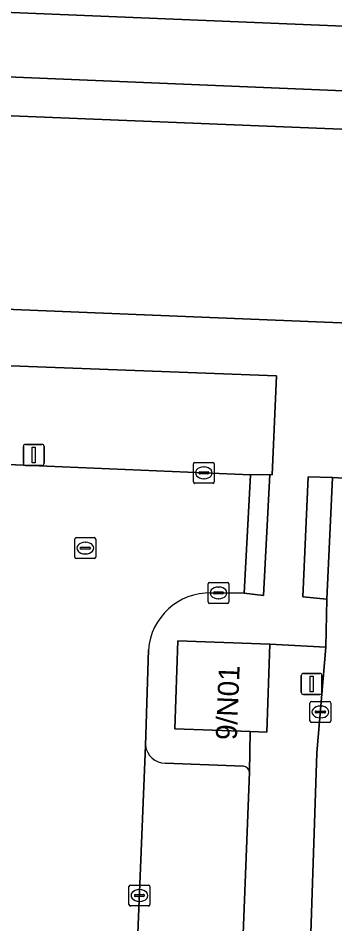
# Model space of a CAD drawing. Extents: x 160786 to 161429, y 386828 to 387485.
# Drawn here: x 160922.5 to 160937.63, y 387388.98 to 387432.19 of the extents above; entities that cross this region are included whole.
import ezdxf

# ---------------------------------------------------------------- set-up
doc = ezdxf.new("R2010")
doc.units = 0
for name, color, linetype in [('IMGEO_Erf', 7, 'Continuous'), ('IMGEO_Groenvoorziening', 7, 'Continuous'), ('IMGEO_Kolk', 7, 'Continuous'), ('IMGEO_Lichtmast', 7, 'Continuous'), ('IMGEO_Pand', 7, 'Continuous'), ('IMGEO_Pand_nummerreeks', 7, 'Continuous'), ('IMGEO_Pand_overbouw', 7, 'Continuous'), ('IMGEO_Parkeervlak_open', 7, 'Continuous'), ('IMGEO_Rijbaan_lokaal_gesloten', 7, 'Continuous'), ('IMGEO_Rijbaan_lokaal_open', 7, 'Continuous'), ('IMGEO_Rioolput', 7, 'Continuous'), ('IMGEO_Voetpad_open', 7, 'Continuous')]:
    doc.layers.add(name, color=color, linetype=linetype)

msp = doc.modelspace()

# ---------------------------------------------------------------- linework, layer by layer
at = {"layer": 'IMGEO_Erf'}
msp.add_lwpolyline([(160876.53, 387431.288), (160876.507, 387430.723), (160876.453, 387429.381), (160951.336, 387426.355), (160951.409, 387428.163)], close=True, dxfattribs=at)
at = {"layer": 'IMGEO_Groenvoorziening'}
for points in [[(160954.859, 387435.07), (160876.238, 387438.561), (160876.143, 387434.371), (160954.685, 387431.126), (160956.246, 387431.061), (160962.246, 387430.822), (160962.409, 387434.735)], [(160933.593, 387410.406), (160934.52, 387410.419), (160934.627, 387410.404), (160934.843, 387415.123), (160917.487, 387415.781), (160917.118, 387411.105)]]:
    msp.add_lwpolyline(points, close=True, dxfattribs=at)
msp.add_lwpolyline([(160926.974, 387358.222), (160927.165, 387356.831), (160935.332, 387356.239), (160935.767, 387367.032), (160936.771, 387397.141), (160937.2, 387402.183), (160934.526, 387402.333), (160934.373, 387398.134), (160933.581, 387398.163), (160933.55, 387396.223), (160932.095, 387359.261)], dxfattribs=at)
at = {"layer": 'IMGEO_Kolk'}
for p, q in [((160930.944, 387411), (160931.796, 387411)), ((160930.869, 387410.074), (160930.869, 387410.926)), ((160931.171, 387410.543), (160931.569, 387410.543)), ((160931.357, 387410.78), (160931.382, 387410.78)), ((160931.87, 387410.926), (160931.87, 387410.074)), ((160931.128, 387410.494), (160931.128, 387410.506)), ((160931.566, 387410.457), (160931.168, 387410.457)), ((160931.38, 387410.22), (160931.355, 387410.22)), ((160931.612, 387410.506), (160931.612, 387410.494)), ((160931.796, 387410), (160930.944, 387410)), ((160931.569, 387404.347), (160931.569, 387405.199)), ((160931.644, 387405.273), (160932.496, 387405.273)), ((160932.057, 387405.053), (160932.082, 387405.053)), ((160932.57, 387405.199), (160932.57, 387404.347)), ((160931.828, 387404.767), (160931.828, 387404.779)), ((160932.266, 387404.73), (160931.868, 387404.73)), ((160931.871, 387404.816), (160932.269, 387404.816)), ((160932.08, 387404.493), (160932.055, 387404.493)), ((160932.312, 387404.779), (160932.312, 387404.767)), ((160932.496, 387404.273), (160931.644, 387404.273)), ((160936.436, 387398.666), (160936.436, 387399.518)), ((160936.511, 387399.592), (160937.363, 387399.592)), ((160936.924, 387399.372), (160936.949, 387399.372)), ((160937.437, 387399.518), (160937.437, 387398.666)), ((160936.695, 387399.086), (160936.695, 387399.098)), ((160937.133, 387399.049), (160936.735, 387399.049)), ((160936.738, 387399.135), (160937.136, 387399.135)), ((160937.179, 387399.098), (160937.179, 387399.086)), ((160937.363, 387398.592), (160936.511, 387398.592)), ((160936.947, 387398.812), (160936.922, 387398.812)), ((160927.792, 387389.91), (160927.792, 387390.762)), ((160927.867, 387390.836), (160928.719, 387390.836)), ((160928.793, 387390.762), (160928.793, 387389.91)), ((160928.051, 387390.33), (160928.051, 387390.342)), ((160928.489, 387390.293), (160928.091, 387390.293)), ((160928.094, 387390.379), (160928.492, 387390.379)), ((160928.28, 387390.616), (160928.305, 387390.616)), ((160928.535, 387390.342), (160928.535, 387390.33)), ((160928.719, 387389.836), (160927.867, 387389.836)), ((160928.303, 387390.056), (160928.278, 387390.056))]:
    msp.add_line(p, q, dxfattribs=at)
for points in [[(160930.944, 387411), (160931.796, 387411)], [(160930.869, 387410.074), (160930.869, 387410.926)], [(160931.87, 387410.926), (160931.87, 387410.074)], [(160931.796, 387410), (160930.944, 387410)], [(160931.569, 387404.347), (160931.569, 387405.199)], [(160931.644, 387405.273), (160932.496, 387405.273)], [(160932.57, 387405.199), (160932.57, 387404.347)], [(160932.496, 387404.273), (160931.644, 387404.273)], [(160936.436, 387398.666), (160936.436, 387399.518)], [(160936.511, 387399.592), (160937.363, 387399.592)], [(160937.437, 387399.518), (160937.437, 387398.666)], [(160937.363, 387398.592), (160936.511, 387398.592)], [(160927.792, 387389.91), (160927.792, 387390.762)], [(160927.867, 387390.836), (160928.719, 387390.836)], [(160928.793, 387390.762), (160928.793, 387389.91)], [(160928.719, 387389.836), (160927.867, 387389.836)]]:
    msp.add_lwpolyline(points, dxfattribs=at)
for centre, radius, start, end in [((160930.946, 387410.924), 0.0765, 91.552, 178.448), ((160930.946, 387410.924), 0.0765, 91.552, 178.448), ((160931.794, 387410.924), 0.0765, 1.552, 88.448), ((160931.794, 387410.924), 0.0765, 1.552, 88.448), ((160931.168, 387410.503), 0.0403, 85.8775, 175.7526), ((160931.573, 387410.505), 0.0386, 1.7309, 96.639), ((160931.165, 387410.493), 0.0366, 178.938, 274.7102), ((160931.569, 387410.5), 0.043, 264.8664, 352.4533), ((160930.946, 387410.076), 0.0765, 181.552, 268.448), ((160930.946, 387410.076), 0.0765, 181.552, 268.448), ((160931.794, 387410.076), 0.0765, 271.552, 358.448), ((160931.794, 387410.076), 0.0765, 271.552, 358.448), ((160931.646, 387405.197), 0.0765, 91.552, 178.448), ((160931.646, 387405.197), 0.0765, 91.552, 178.448), ((160932.494, 387405.197), 0.0765, 1.552, 88.448), ((160932.494, 387405.197), 0.0765, 1.552, 88.448), ((160931.868, 387404.776), 0.0403, 85.8775, 175.7526), ((160931.865, 387404.766), 0.0366, 178.938, 274.7102), ((160932.269, 387404.773), 0.043, 264.8664, 352.4533), ((160932.273, 387404.778), 0.0386, 1.7309, 96.639), ((160931.646, 387404.349), 0.0765, 181.552, 268.448), ((160931.646, 387404.349), 0.0765, 181.552, 268.448), ((160932.494, 387404.349), 0.0765, 271.552, 358.448), ((160932.494, 387404.349), 0.0765, 271.552, 358.448), ((160936.513, 387399.516), 0.0765, 91.552, 178.448), ((160936.513, 387399.516), 0.0765, 91.552, 178.448), ((160937.361, 387399.516), 0.0765, 1.552, 88.448), ((160937.361, 387399.516), 0.0765, 1.552, 88.448), ((160936.735, 387399.095), 0.0403, 85.8775, 175.7526), ((160936.732, 387399.085), 0.0366, 178.938, 274.7102), ((160937.136, 387399.092), 0.043, 264.8664, 352.4533), ((160937.14, 387399.097), 0.0386, 1.7309, 96.639), ((160936.513, 387398.668), 0.0765, 181.552, 268.448), ((160936.513, 387398.668), 0.0765, 181.552, 268.448), ((160937.361, 387398.668), 0.0765, 271.552, 358.448), ((160937.361, 387398.668), 0.0765, 271.552, 358.448), ((160927.869, 387390.76), 0.0765, 91.552, 178.448), ((160927.869, 387390.76), 0.0765, 91.552, 178.448), ((160928.717, 387390.76), 0.0765, 1.552, 88.448), ((160928.717, 387390.76), 0.0765, 1.552, 88.448), ((160928.091, 387390.339), 0.0403, 85.8775, 175.7526), ((160928.088, 387390.329), 0.0366, 178.938, 274.7102), ((160928.492, 387390.336), 0.043, 264.8664, 352.4533), ((160928.496, 387390.341), 0.0386, 1.7309, 96.639), ((160927.869, 387389.912), 0.0765, 181.552, 268.448), ((160927.869, 387389.912), 0.0765, 181.552, 268.448), ((160928.717, 387389.912), 0.0765, 271.552, 358.448), ((160928.717, 387389.912), 0.0765, 271.552, 358.448)]:
    msp.add_arc(centre, radius, start, end, dxfattribs=at)
for centre, major_axis, ratio, start_param, end_param in [((160931.356, 387410.5), (-0.387, 0.002), 0.722429, 4.712389, 7.853982), ((160931.381, 387410.5), (-0.39, 0.002), 0.717154, 1.570796, 4.712389), ((160932.056, 387404.773), (-0.387, 0.002), 0.722429, 4.712389, 7.853982), ((160932.081, 387404.773), (-0.39, 0.002), 0.717154, 1.570796, 4.712389), ((160936.923, 387399.092), (-0.387, 0.002), 0.722429, 4.712389, 7.853982), ((160936.948, 387399.092), (-0.39, 0.002), 0.717154, 1.570796, 4.712389), ((160928.279, 387390.336), (-0.387, 0.002), 0.722429, 4.712389, 7.853982), ((160928.304, 387390.336), (-0.39, 0.002), 0.717154, 1.570796, 4.712389)]:
    msp.add_ellipse(centre, major_axis=major_axis, ratio=ratio, start_param=start_param, end_param=end_param, dxfattribs=at)
at = {"layer": 'IMGEO_Lichtmast'}
for p, q in [((160922.848, 387411.858), (160923.638, 387411.858)), ((160923.638, 387411.858), (160922.848, 387411.858)), ((160922.748, 387410.958), (160922.748, 387411.758)), ((160922.748, 387411.758), (160922.748, 387410.958)), ((160923.738, 387411.758), (160923.738, 387410.958)), ((160923.738, 387410.958), (160923.738, 387411.758)), ((160923.638, 387410.858), (160922.848, 387410.858)), ((160922.848, 387410.858), (160923.638, 387410.858)), ((160936.024, 387400.032), (160936.024, 387400.832)), ((160936.024, 387400.832), (160936.024, 387400.032)), ((160936.124, 387400.932), (160936.914, 387400.932)), ((160936.914, 387400.932), (160936.124, 387400.932)), ((160937.014, 387400.832), (160937.014, 387400.032)), ((160937.014, 387400.032), (160937.014, 387400.832)), ((160936.914, 387399.932), (160936.124, 387399.932)), ((160936.124, 387399.932), (160936.914, 387399.932))]:
    msp.add_line(p, q, dxfattribs=at)
for points in [[(160923.168, 387411.733), (160923.318, 387411.733), (160923.318, 387410.983), (160923.168, 387410.983), (160923.168, 387411.733)], [(160936.444, 387400.807), (160936.594, 387400.807), (160936.594, 387400.057), (160936.444, 387400.057), (160936.444, 387400.807)]]:
    msp.add_lwpolyline(points, dxfattribs=at)
for centre, start, end in [((160922.848, 387411.758), 90, 180), ((160922.848, 387411.758), 90, 180), ((160923.638, 387411.758), 0, 90), ((160923.638, 387411.758), 360, 90), ((160922.848, 387410.958), 180, 270), ((160922.848, 387410.958), 180, 270), ((160923.638, 387410.958), 270, 0), ((160923.638, 387410.958), 270, 0), ((160936.124, 387400.832), 90, 180), ((160936.124, 387400.832), 90, 180), ((160936.914, 387400.832), 0, 90), ((160936.914, 387400.832), 360, 90), ((160936.124, 387400.032), 180, 270), ((160936.124, 387400.032), 180, 270), ((160936.914, 387400.032), 270, 0), ((160936.914, 387400.032), 270, 0)]:
    msp.add_arc(centre, 0.1, start, end, dxfattribs=at)
at = {"layer": 'IMGEO_Pand'}
for points in [[(160954.238, 387420.345), (160954.549, 387428.036), (160951.409, 387428.163), (160951.336, 387426.355), (160876.453, 387429.381), (160876.42, 387428.554), (160876.08, 387420.163), (160937.531, 387417.68), (160950.986, 387417.136), (160951.121, 387420.469), (160951.171, 387421.697), (160953.724, 387421.594), (160953.674, 387420.367)], [(160933.581, 387398.163), (160934.373, 387398.134), (160934.526, 387402.333), (160930.13, 387402.493), (160929.977, 387398.294)]]:
    msp.add_lwpolyline(points, close=True, dxfattribs=at)
at = {"layer": 'IMGEO_Pand_overbouw'}
msp.add_lwpolyline([(160951.409, 387428.163), (160876.53, 387431.288), (160876.507, 387430.723), (160876.453, 387429.381), (160951.336, 387426.355)], close=True, dxfattribs=at)
at = {"layer": 'IMGEO_Parkeervlak_open'}
for points in [[(160928.587, 387397.499), (160926.974, 387358.222)], [(160933.261, 387396.506), (160929.527, 387396.642)], [(160932.095, 387359.261), (160933.55, 387396.223)]]:
    msp.add_lwpolyline(points, dxfattribs=at)
for centre, radius, start, end in [((160929.534, 387397.593), 0.951, 185.6861, 269.6029), ((160933.228, 387396.183), 0.325, 7.0568, 84.1452)]:
    msp.add_arc(centre, radius, start, end, dxfattribs=at)
at = {"layer": 'IMGEO_Rijbaan_lokaal_gesloten'}
msp.add_lwpolyline([(160938.594, 387410.21), (160937.508, 387410.272), (160937.252, 387404.472), (160937.2, 387402.183), (160936.771, 387397.141), (160935.767, 387367.032), (160935.332, 387356.239), (160935.259, 387354.331), (160935.003, 387348.923), (160934.696, 387341.673), (160933.149, 387302.881), (160933.124, 387302.25), (160933.019, 387301.591), (160932.815, 387298.644), (160941.039, 387298.357)], dxfattribs=at)
at = {"layer": 'IMGEO_Rijbaan_lokaal_open'}
for points in [[(160931.719, 387404.777), (160933.298, 387404.761), (160933.593, 387410.406), (160917.118, 387411.105), (160913.186, 387411.293), (160901.891, 387411.742), (160897.959, 387411.93), (160880.341, 387412.684), (160875.756, 387412.901), (160874.782, 387412.927)], [(160927.165, 387356.831), (160926.974, 387358.222), (160928.587, 387397.499), (160928.719, 387402.049)]]:
    msp.add_lwpolyline(points, dxfattribs=at)
msp.add_arc((160931.664, 387401.823), 2.954, 88.9409, 175.6217, dxfattribs=at)
at = {"layer": 'IMGEO_Rioolput'}
for p, q in [((160925.207, 387406.483), (160925.207, 387407.335)), ((160925.282, 387407.409), (160926.134, 387407.409)), ((160925.695, 387407.189), (160925.72, 387407.189)), ((160926.208, 387407.335), (160926.208, 387406.483)), ((160925.466, 387406.903), (160925.466, 387406.915)), ((160925.904, 387406.866), (160925.506, 387406.866)), ((160925.509, 387406.952), (160925.907, 387406.952)), ((160925.95, 387406.915), (160925.95, 387406.903)), ((160926.134, 387406.409), (160925.282, 387406.409)), ((160925.718, 387406.629), (160925.693, 387406.629))]:
    msp.add_line(p, q, dxfattribs=at)
for points in [[(160925.207, 387406.483), (160925.207, 387407.335)], [(160925.282, 387407.409), (160926.134, 387407.409)], [(160926.208, 387407.335), (160926.208, 387406.483)], [(160926.134, 387406.409), (160925.282, 387406.409)]]:
    msp.add_lwpolyline(points, dxfattribs=at)
for centre, radius, start, end in [((160925.284, 387407.333), 0.0765, 91.552, 178.448), ((160925.284, 387407.333), 0.0765, 91.552, 178.448), ((160926.132, 387407.333), 0.0765, 1.552, 88.448), ((160926.132, 387407.333), 0.0765, 1.552, 88.448), ((160925.506, 387406.912), 0.0403, 85.8775, 175.7526), ((160925.503, 387406.902), 0.0366, 178.938, 274.7102), ((160925.907, 387406.909), 0.043, 264.8664, 352.4533), ((160925.911, 387406.914), 0.0386, 1.7309, 96.639), ((160925.284, 387406.485), 0.0765, 181.552, 268.448), ((160925.284, 387406.485), 0.0765, 181.552, 268.448), ((160926.132, 387406.485), 0.0765, 271.552, 358.448), ((160926.132, 387406.485), 0.0765, 271.552, 358.448)]:
    msp.add_arc(centre, radius, start, end, dxfattribs=at)
for centre, major_axis, ratio, start_param, end_param in [((160925.694, 387406.909), (-0.387, 0.002), 0.722429, 4.712389, 7.853982), ((160925.719, 387406.909), (-0.39, 0.002), 0.717154, 1.570796, 4.712389)]:
    msp.add_ellipse(centre, major_axis=major_axis, ratio=ratio, start_param=start_param, end_param=end_param, dxfattribs=at)
at = {"layer": 'IMGEO_Voetpad_open'}
for points in [[(160954.685, 387431.126), (160876.143, 387434.371), (160856.696, 387435.174), (160853.526, 387434.643), (160853.431, 387432.318), (160851.982, 387432.381), (160851.747, 387425.906), (160856.267, 387425.726), (160856.522, 387432.125), (160860.639, 387431.961), (160864.467, 387431.808), (160864.446, 387431.292), (160864.358, 387429.081), (160864.215, 387425.491), (160864.207, 387425.291), (160862.385, 387385.082), (160860.677, 387338.395)], [(160872.083, 387413.482), (160872.162, 387414.185), (160875.882, 387414.001), (160875.756, 387412.901), (160880.341, 387412.684), (160880.542, 387417.252), (160898.206, 387416.548), (160897.959, 387411.93), (160901.891, 387411.742), (160902.066, 387416.343), (160913.378, 387415.871), (160913.186, 387411.293), (160917.118, 387411.105), (160917.487, 387415.781), (160934.843, 387415.123), (160934.627, 387410.404), (160934.52, 387410.419), (160934.225, 387404.654), (160933.298, 387404.761), (160931.719, 387404.777)], [(160933.55, 387396.223), (160933.581, 387398.163), (160929.977, 387398.294), (160930.13, 387402.493), (160934.526, 387402.333), (160937.2, 387402.183), (160937.252, 387404.472), (160936.101, 387404.578), (160936.36, 387410.307), (160937.508, 387410.272), (160938.594, 387410.21)], [(160928.719, 387402.049), (160928.587, 387397.499)], [(160929.527, 387396.642), (160933.261, 387396.506)]]:
    msp.add_lwpolyline(points, dxfattribs=at)
for points in [[(160876.08, 387420.163), (160876.42, 387428.554), (160876.453, 387429.381), (160876.507, 387430.723), (160876.53, 387431.288), (160951.409, 387428.163), (160954.549, 387428.036), (160954.238, 387420.345), (160953.674, 387420.367), (160951.121, 387420.469), (160950.986, 387417.136), (160937.531, 387417.68)], [(160934.52, 387410.419), (160933.593, 387410.406), (160933.298, 387404.761), (160934.225, 387404.654)], [(160937.252, 387404.472), (160937.508, 387410.272), (160936.36, 387410.307), (160936.101, 387404.578)]]:
    msp.add_lwpolyline(points, close=True, dxfattribs=at)
for centre, radius, start, end in [((160931.664, 387401.823), 2.954, 88.9409, 175.6217), ((160929.534, 387397.593), 0.951, 185.6861, 269.6029), ((160933.228, 387396.183), 0.325, 7.0568, 84.1452)]:
    msp.add_arc(centre, radius, start, end, dxfattribs=at)

# ---------------------------------------------------------------- texts
at = {"layer": 'IMGEO_Pand_nummerreeks'}
msp.add_text('9/N01', height=1, rotation=87.6386, dxfattribs=at).set_placement((160932.938, 387397.736))

doc.saveas('drawing.dxf')
